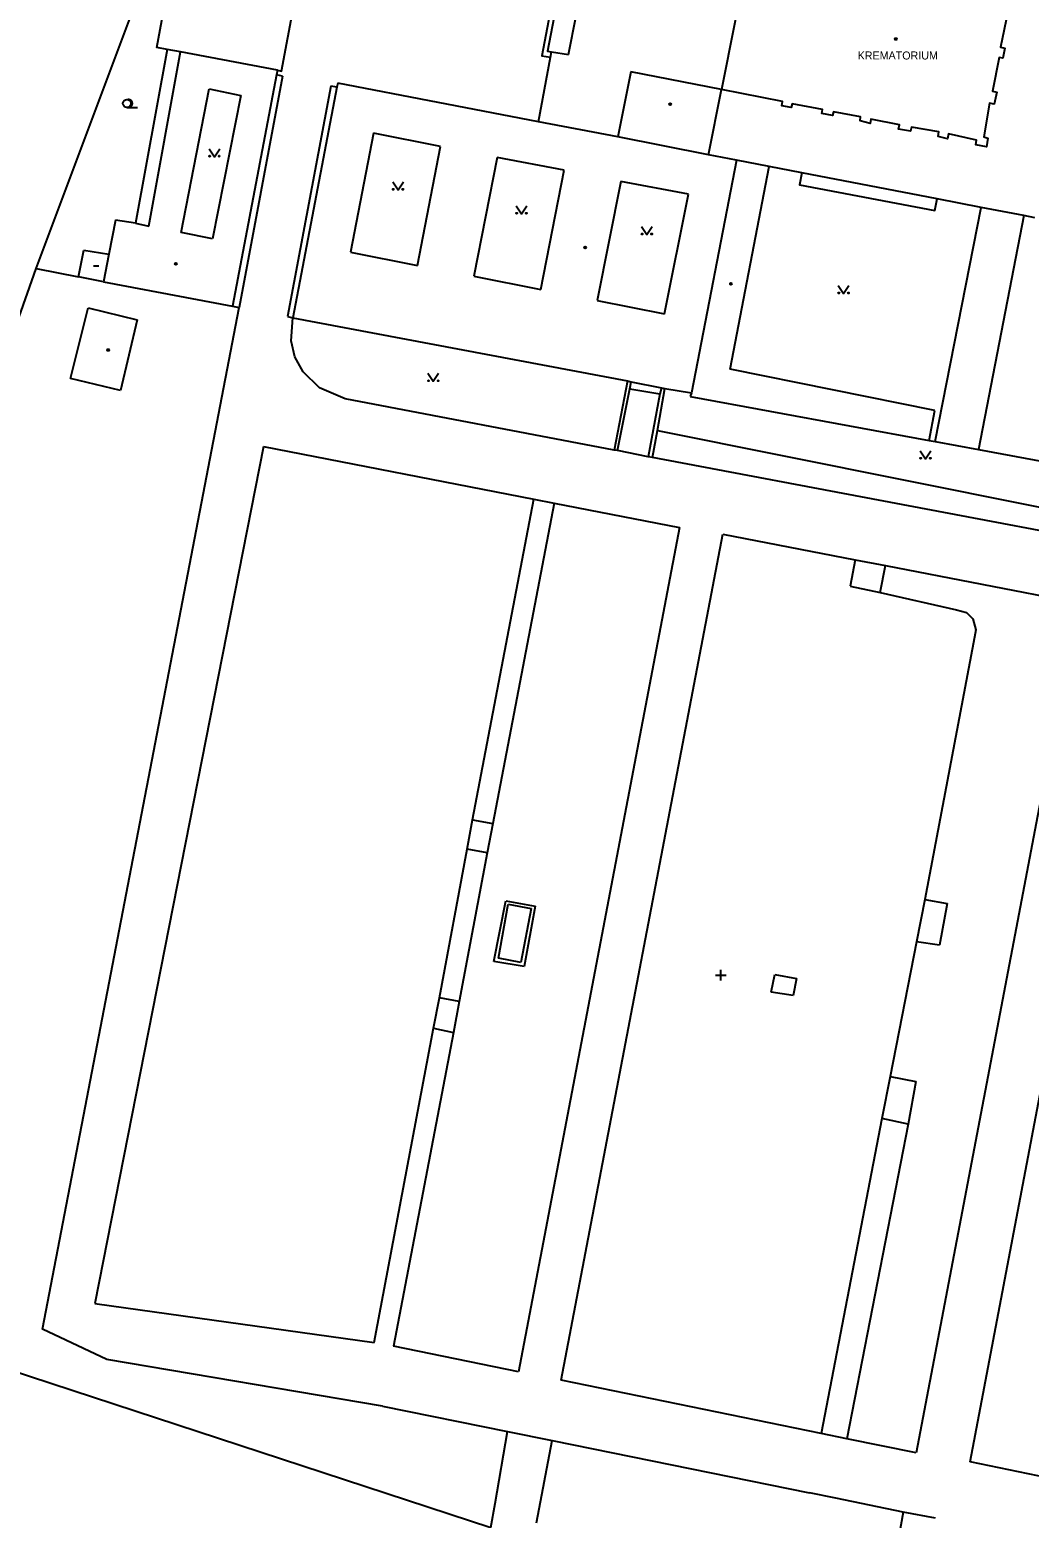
# Model space of a CAD drawing. Extents: x -599951 to -598963, y -1164095 to -1162939.
# Drawn here: x -599841.3 to -599747.7, y -1163262.9 to -1163123.5 of the extents above; entities that cross this region are included whole.
import ezdxf

# ---------------------------------------------------------------- set-up
doc = ezdxf.new("R2010")
doc.units = 0
for name, color, linetype in [('Level 11', 7, 'Continuous'), ('Level 36', 7, 'Continuous'), ('Level 39', 7, 'Continuous'), ('Level 41', 7, 'Continuous'), ('Level 5', 7, 'Continuous'), ('Level 51', 7, 'Continuous'), ('Level 52', 7, 'Continuous'), ('Level 54', 7, 'Continuous'), ('Level 7', 7, 'Continuous')]:
    doc.layers.add(name, color=color, linetype=linetype)

msp = doc.modelspace()

# ---------------------------------------------------------------- linework, layer by layer
at = {"layer": 'Level 11'}
for points in [[(-599790.04, -1163113.37), (-599790.91, -1163113.28), (-599793.31, -1163125.91), (-599792.5, -1163126.03)], [(-599790.16, -1163113.98), (-599790.56, -1163113.88), (-599792.78, -1163125.48), (-599792.41, -1163125.55)], [(-599773.98, -1163116.49), (-599776.49, -1163129.08)], [(-599749.65, -1163121.8), (-599750.33, -1163125.11), (-599749.95, -1163125.19), (-599750.12, -1163126.15), (-599750.48, -1163126.07), (-599751.1, -1163129.22), (-599750.7, -1163129.33), (-599750.93, -1163130.46), (-599751.36, -1163130.35), (-599751.91, -1163133.5), (-599751.52, -1163133.64), (-599751.67, -1163134.44), (-599752.65, -1163134.26), (-599752.59, -1163133.82), (-599755.22, -1163133.24), (-599755.32, -1163133.68), (-599756.17, -1163133.49), (-599756.11, -1163133.04), (-599758.69, -1163132.61), (-599758.79, -1163132.99), (-599759.89, -1163132.8), (-599759.8, -1163132.37), (-599762.49, -1163131.85), (-599762.57, -1163132.25), (-599763.5, -1163132), (-599763.47, -1163131.64), (-599765.99, -1163131.18), (-599766.09, -1163131.51), (-599767.08, -1163131.32), (-599767.02, -1163130.95), (-599769.88, -1163130.42), (-599769.96, -1163130.77), (-599770.83, -1163130.6), (-599770.76, -1163130.21), (-599776.49, -1163129.08)], [(-599768.96, -1163136.87), (-599769.18, -1163137.99), (-599756.49, -1163140.42), (-599756.29, -1163139.32)], [(-599756.45, -1163162.07), (-599752.14, -1163140.12)], [(-599748.17, -1163140.89), (-599752.41, -1163162.81)], [(-599808.24, -1163252.45), (-599834.08, -1163248.07), (-599840.11, -1163245.22), (-599821.68, -1163149.5)], [(-599797.71, -1163261.56), (-599796.53, -1163254.83)], [(-599793.81, -1163263.39), (-599792.36, -1163255.67)], [(-599759.47, -1163262.39), (-599765.75, -1163297.45)]]:
    msp.add_lwpolyline(points, dxfattribs=at)
at = {"layer": 'Level 36'}
for p, q in [((-599832.2, -1163130.75), (-599831.2, -1163130.75)), ((-599776.55, -1163212.56), (-599776.55, -1163211.56)), ((-599777.05, -1163212.06), (-599776.05, -1163212.06))]:
    msp.add_line(p, q, dxfattribs=at)
for points in [[(-599824.5, -1163134.62), (-599824, -1163135.37), (-599823.5, -1163134.62)], [(-599807.3, -1163137.73), (-599806.8, -1163138.48), (-599806.3, -1163137.73)], [(-599795.73, -1163139.97), (-599795.23, -1163140.72), (-599794.73, -1163139.97)], [(-599783.98, -1163141.91), (-599783.48, -1163142.66), (-599782.98, -1163141.91)], [(-599765.54, -1163147.44), (-599765.04, -1163148.19), (-599764.54, -1163147.44)], [(-599804, -1163155.66), (-599803.5, -1163156.41), (-599803, -1163155.66)], [(-599757.87, -1163162.92), (-599757.37, -1163163.67), (-599756.87, -1163162.92)]]:
    msp.add_lwpolyline(points, dxfattribs=at)
for centre, radius in [((-599832.2, -1163130.37), 0.375), ((-599824.45, -1163135.32), 0.05), ((-599823.55, -1163135.32), 0.05), ((-599807.25, -1163138.43), 0.05), ((-599806.35, -1163138.43), 0.05), ((-599795.68, -1163140.67), 0.05), ((-599794.78, -1163140.67), 0.05), ((-599783.93, -1163142.61), 0.05), ((-599783.03, -1163142.61), 0.05), ((-599765.49, -1163148.14), 0.05), ((-599764.59, -1163148.14), 0.05), ((-599803.95, -1163156.36), 0.05), ((-599803.05, -1163156.36), 0.05), ((-599757.82, -1163163.62), 0.05), ((-599756.92, -1163163.62), 0.05)]:
    msp.add_circle(centre, radius, dxfattribs=at)
msp.add_arc((-599832.07, -1163130.37), 0.375, 260.4059, 99.5941, dxfattribs=at)
at = {"layer": 'Level 39'}
msp.add_line((-599835.33, -1163145.59), (-599834.83, -1163145.59), dxfattribs=at)
for centre, radius in [((-599760.14, -1163124.34), 0.09), ((-599760.14, -1163124.34), 0.0398), ((-599781.31, -1163130.44), 0.09), ((-599781.31, -1163130.44), 0.0398), ((-599789.27, -1163143.87), 0.09), ((-599789.27, -1163143.87), 0.0398), ((-599827.63, -1163145.41), 0.09), ((-599827.63, -1163145.41), 0.0398), ((-599775.6, -1163147.28), 0.09), ((-599775.6, -1163147.28), 0.0398), ((-599833.96, -1163153.48), 0.09), ((-599833.96, -1163153.48), 0.0398)]:
    msp.add_circle(centre, radius, dxfattribs=at)
at = {"layer": 'Level 5'}
for points in [[(-599790.82, -1163125.78), (-599790.12, -1163122.17)], [(-599793.65, -1163132.11), (-599792.5, -1163126.03)], [(-599792.5, -1163126.03), (-599792.41, -1163125.55)], [(-599792.41, -1163125.55), (-599790.82, -1163125.78)], [(-599784.97, -1163127.42), (-599786.19, -1163133.52)], [(-599776.49, -1163129.08), (-599784.97, -1163127.42)], [(-599812.53, -1163128.85), (-599816.66, -1163150.46)], [(-599812.44, -1163128.48), (-599812.53, -1163128.85)], [(-599793.65, -1163132.11), (-599812.44, -1163128.48)], [(-599777.71, -1163135.18), (-599776.49, -1163129.08)], [(-599786.19, -1163133.52), (-599793.65, -1163132.11)], [(-599809.1, -1163133.15), (-599811.26, -1163144.32)], [(-599802.82, -1163134.4), (-599809.1, -1163133.15)], [(-599777.71, -1163135.18), (-599786.19, -1163133.52)], [(-599804.98, -1163145.56), (-599802.82, -1163134.4)], [(-599797.51, -1163135.44), (-599799.71, -1163146.56)], [(-599791.24, -1163136.64), (-599797.51, -1163135.44)], [(-599775.07, -1163135.69), (-599779.31, -1163157.5)], [(-599775.07, -1163135.69), (-599777.71, -1163135.18)], [(-599775.67, -1163155.29), (-599772.03, -1163136.28)], [(-599772.03, -1163136.28), (-599775.07, -1163135.69)], [(-599768.96, -1163136.87), (-599772.03, -1163136.28)], [(-599793.41, -1163147.8), (-599791.24, -1163136.64)], [(-599785.93, -1163137.68), (-599788.14, -1163148.83)], [(-599779.59, -1163138.89), (-599785.93, -1163137.68)], [(-599756.29, -1163139.32), (-599768.96, -1163136.87)], [(-599781.84, -1163150.08), (-599779.59, -1163138.89)], [(-599752.14, -1163140.12), (-599756.29, -1163139.32)], [(-599748.17, -1163140.89), (-599752.14, -1163140.12)], [(-599747.13, -1163141.09), (-599748.17, -1163140.89)], [(-599811.26, -1163144.32), (-599804.98, -1163145.56)], [(-599799.71, -1163146.56), (-599793.41, -1163147.8)], [(-599788.14, -1163148.83), (-599781.84, -1163150.08)], [(-599816.66, -1163150.46), (-599785.29, -1163156.38)], [(-599756.5, -1163159.15), (-599775.67, -1163155.29)], [(-599785.29, -1163156.38), (-599784.96, -1163156.47)], [(-599784.96, -1163156.47), (-599782.11, -1163157.02)], [(-599782.11, -1163157.02), (-599781.79, -1163157.1)], [(-599781.79, -1163157.1), (-599779.31, -1163157.5)], [(-599779.31, -1163157.5), (-599779.42, -1163157.84)], [(-599779.42, -1163157.84), (-599757.03, -1163161.95)], [(-599757.03, -1163161.95), (-599756.5, -1163159.15)]]:
    msp.add_lwpolyline(points, dxfattribs=at)
at = {"layer": 'Level 51'}
for points in [[(-599840.71, -1163145.85), (-599836.75, -1163146.63)], [(-599840.71, -1163145.85), (-599836.75, -1163146.63)], [(-599822.32, -1163149.36), (-599821.68, -1163149.5)], [(-599817.16, -1163150.35), (-599816.66, -1163150.46)], [(-599757.03, -1163161.95), (-599756.45, -1163162.07)], [(-599756.45, -1163162.07), (-599752.41, -1163162.81)], [(-599752.41, -1163162.81), (-599734.92, -1163166.06)], [(-599798.11, -1163263.8), (-599797.71, -1163261.56)]]:
    msp.add_lwpolyline(points, dxfattribs=at)
at = {"layer": 'Level 52'}
for points in [[(-599828.43, -1163125.32), (-599829.41, -1163125.13), (-599827.25, -1163113.45), (-599824.47, -1163113.98), (-599820.74, -1163094.74)], [(-599818.11, -1163127.26), (-599817.73, -1163127.35), (-599814.25, -1163108.88), (-599814.08, -1163108.91), (-599811.73, -1163096.62)], [(-599827.18, -1163125.53), (-599828.43, -1163125.32)], [(-599830.16, -1163141.87), (-599827.18, -1163125.53)], [(-599818.11, -1163127.26), (-599827.18, -1163125.53)], [(-599818.19, -1163127.71), (-599822.32, -1163149.36)], [(-599818.11, -1163127.26), (-599818.19, -1163127.71)], [(-599827.11, -1163142.47), (-599824.51, -1163129.01)], [(-599824.51, -1163129.01), (-599821.54, -1163129.62)], [(-599821.54, -1163129.62), (-599824.19, -1163143.06)], [(-599833.28, -1163141.3), (-599833.91, -1163144.51)], [(-599831.41, -1163141.61), (-599833.28, -1163141.3)], [(-599831.41, -1163141.61), (-599830.16, -1163141.87)], [(-599824.19, -1163143.06), (-599827.11, -1163142.47)], [(-599836.75, -1163146.63), (-599836.25, -1163144.12)], [(-599836.25, -1163144.12), (-599833.91, -1163144.51)], [(-599833.91, -1163144.51), (-599834.41, -1163147.08)], [(-599834.41, -1163147.08), (-599836.75, -1163146.63)], [(-599834.41, -1163147.08), (-599822.32, -1163149.36)], [(-599837.5, -1163156.15), (-599835.84, -1163149.54)], [(-599835.84, -1163149.54), (-599831.26, -1163150.65)], [(-599831.26, -1163150.65), (-599832.81, -1163157.28)], [(-599832.81, -1163157.28), (-599837.5, -1163156.15)]]:
    msp.add_lwpolyline(points, dxfattribs=at)
at = {"layer": 'Level 54'}
for points in [[(-599828.43, -1163125.32), (-599831.41, -1163141.61)], [(-599817.63, -1163127.81), (-599821.68, -1163149.5)], [(-599817.63, -1163127.81), (-599818.19, -1163127.71)], [(-599813.09, -1163128.76), (-599817.16, -1163150.35)], [(-599812.53, -1163128.85), (-599813.09, -1163128.76)], [(-599816.8, -1163152.63), (-599816.66, -1163150.46)], [(-599816.47, -1163154.12), (-599816.8, -1163152.63)], [(-599815.69, -1163155.53), (-599816.47, -1163154.12)], [(-599814.17, -1163157.04), (-599815.69, -1163155.53)], [(-599811.75, -1163158.05), (-599814.17, -1163157.04)], [(-599785.29, -1163156.38), (-599786.55, -1163162.87)], [(-599786.24, -1163162.9), (-599785.07, -1163157.11)], [(-599785.07, -1163157.11), (-599784.96, -1163156.47)], [(-599785.07, -1163157.11), (-599782.26, -1163157.6)], [(-599782.49, -1163161.03), (-599781.79, -1163157.1)], [(-599782.11, -1163157.02), (-599782.26, -1163157.6)], [(-599786.55, -1163162.87), (-599811.75, -1163158.05)], [(-599782.26, -1163157.6), (-599783.37, -1163163.5)], [(-599782.95, -1163163.56), (-599782.49, -1163161.03)], [(-599782.49, -1163161.03), (-599735.77, -1163170.38)], [(-599819.4, -1163162.53), (-599835.21, -1163242.83)], [(-599819.4, -1163162.53), (-599794.06, -1163167.45)], [(-599786.24, -1163162.9), (-599786.55, -1163162.87)], [(-599783.37, -1163163.5), (-599786.24, -1163162.9)], [(-599782.95, -1163163.56), (-599783.37, -1163163.5)], [(-599691.63, -1163180.81), (-599782.95, -1163163.56)], [(-599799.81, -1163197.5), (-599794.06, -1163167.45)], [(-599792.17, -1163167.84), (-599797.93, -1163197.86)], [(-599794.06, -1163167.45), (-599792.17, -1163167.84)], [(-599792.17, -1163167.84), (-599780.42, -1163170.11)], [(-599780.42, -1163170.11), (-599795.52, -1163249.22)], [(-599791.51, -1163250.02), (-599776.35, -1163170.74)], [(-599776.35, -1163170.74), (-599763.97, -1163173.13)], [(-599763.97, -1163173.13), (-599764.42, -1163175.62)], [(-599763.97, -1163173.13), (-599761.11, -1163173.67)], [(-599761.62, -1163176.21), (-599761.11, -1163173.67)], [(-599761.11, -1163173.67), (-599743.08, -1163177.17)], [(-599764.42, -1163175.62), (-599761.62, -1163176.21)], [(-599761.62, -1163176.21), (-599754.47, -1163177.82)], [(-599743.08, -1163177.17), (-599758.23, -1163256.83)], [(-599754.47, -1163177.82), (-599753.53, -1163178.08)], [(-599753.53, -1163178.08), (-599752.95, -1163178.67)], [(-599753.18, -1163257.65), (-599738.11, -1163178.34)], [(-599752.95, -1163178.67), (-599752.65, -1163179.71)], [(-599752.65, -1163179.71), (-599752.79, -1163180.4)], [(-599752.79, -1163180.4), (-599757.43, -1163204.98)], [(-599800.32, -1163200.25), (-599799.81, -1163197.5)], [(-599799.81, -1163197.5), (-599797.93, -1163197.86)], [(-599797.93, -1163197.86), (-599798.44, -1163200.61)], [(-599802.92, -1163214.18), (-599800.32, -1163200.25)], [(-599798.44, -1163200.61), (-599801.08, -1163214.53)], [(-599798.44, -1163200.61), (-599800.32, -1163200.25)], [(-599797.82, -1163210.78), (-599796.69, -1163205.1)], [(-599797.39, -1163210.47), (-599796.48, -1163205.41)], [(-599796.69, -1163205.1), (-599793.94, -1163205.59)], [(-599796.48, -1163205.41), (-599794.32, -1163205.8)], [(-599794.32, -1163205.8), (-599795.28, -1163210.88)], [(-599793.94, -1163205.59), (-599794.99, -1163211.26)], [(-599757.43, -1163204.98), (-599758.22, -1163208.95)], [(-599757.43, -1163204.98), (-599755.34, -1163205.34)], [(-599755.34, -1163205.34), (-599756.05, -1163209.26)], [(-599758.22, -1163208.95), (-599760.67, -1163221.55)], [(-599756.05, -1163209.26), (-599758.22, -1163208.95)], [(-599795.28, -1163210.88), (-599797.39, -1163210.47)], [(-599794.99, -1163211.26), (-599797.82, -1163210.78)], [(-599771.82, -1163213.66), (-599771.48, -1163211.99)], [(-599771.48, -1163211.99), (-599769.47, -1163212.37)], [(-599769.47, -1163212.37), (-599769.78, -1163213.96)], [(-599803.49, -1163217.02), (-599802.92, -1163214.18)], [(-599801.08, -1163214.53), (-599802.92, -1163214.18)], [(-599801.08, -1163214.53), (-599801.61, -1163217.42)], [(-599769.78, -1163213.96), (-599771.82, -1163213.66)], [(-599809.03, -1163246.49), (-599803.49, -1163217.02)], [(-599801.61, -1163217.42), (-599807.22, -1163246.82)], [(-599803.49, -1163217.02), (-599801.61, -1163217.42)], [(-599760.67, -1163221.55), (-599761.46, -1163225.49)], [(-599760.67, -1163221.55), (-599758.28, -1163222.03)], [(-599758.28, -1163222.03), (-599759, -1163226.01)], [(-599761.46, -1163225.49), (-599767.14, -1163255.01)], [(-599759, -1163226.01), (-599761.46, -1163225.49)], [(-599759, -1163226.01), (-599764.73, -1163255.5)], [(-599872.69, -1163239.37), (-599798.11, -1163263.8)], [(-599872.69, -1163239.37), (-599798.11, -1163263.8)], [(-599835.21, -1163242.83), (-599809.03, -1163246.49)], [(-599795.52, -1163249.22), (-599807.22, -1163246.82)], [(-599767.14, -1163255.01), (-599791.51, -1163250.02)], [(-599808.24, -1163252.45), (-599796.53, -1163254.83), (-599792.36, -1163255.67), (-599768.23, -1163260.57)], [(-599764.73, -1163255.5), (-599767.14, -1163255.01)], [(-599758.23, -1163256.83), (-599764.73, -1163255.5)], [(-599745.94, -1163259.16), (-599753.18, -1163257.65)], [(-599765.76, -1163261.07), (-599768.23, -1163260.57)], [(-599759.47, -1163262.39), (-599765.76, -1163261.07)], [(-599756.42, -1163262.95), (-599759.47, -1163262.39)]]:
    msp.add_lwpolyline(points, dxfattribs=at)
at = {"layer": 'Level 7'}
for points in [[(-599840.71, -1163145.85), (-599821.51, -1163094.58)], [(-599840.71, -1163145.85), (-599821.51, -1163094.58)], [(-599869.5, -1163227.69), (-599840.71, -1163145.85)], [(-599869.5, -1163227.69), (-599840.71, -1163145.85)]]:
    msp.add_lwpolyline(points, dxfattribs=at)

# ---------------------------------------------------------------- texts
at = {"layer": 'Level 41'}
msp.add_text('KREMATORIUM', height=0.75, dxfattribs=at).set_placement((-599763.73, -1163126.26))

doc.saveas('drawing.dxf')
